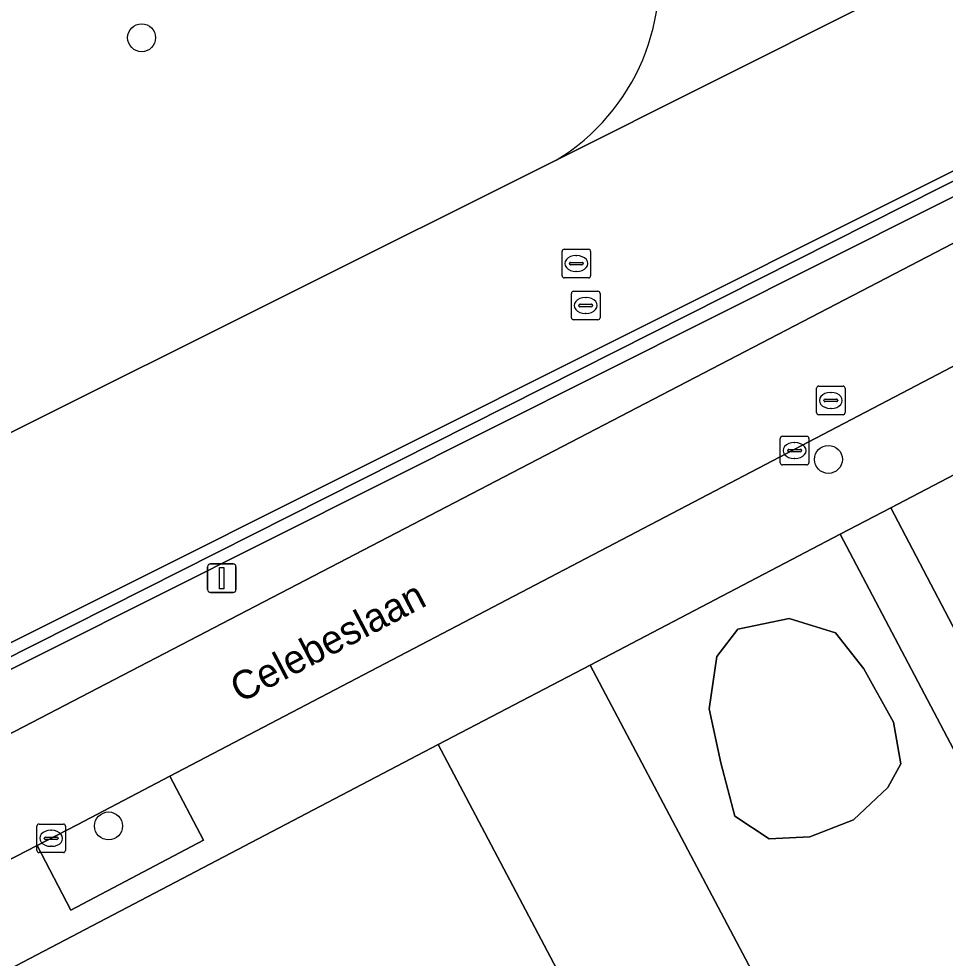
# Model space of a CAD drawing. Extents: x 162879 to 165540, y 384011 to 385181.
# Drawn here: x 162956.3 to 162988.72, y 384190.24 to 384223.09 of the extents above; entities that cross this region are included whole.
import ezdxf

# ---------------------------------------------------------------- set-up
doc = ezdxf.new("R2010")
doc.units = 0
for name, color, linetype in [('IMGEO_Berm_groen', 7, 'Continuous'), ('IMGEO_Berm_open', 7, 'Continuous'), ('IMGEO_Boom', 7, 'Continuous'), ('IMGEO_Fietspad_gesloten', 7, 'Continuous'), ('IMGEO_Fietspad_open', 7, 'Continuous'), ('IMGEO_Groenvoorziening', 7, 'Continuous'), ('IMGEO_Kolk', 7, 'Continuous'), ('IMGEO_Lichtmast', 7, 'Continuous'), ('IMGEO_Muur', 7, 'Continuous'), ('IMGEO_Openbare_ruimte_label', 7, 'Continuous'), ('IMGEO_Rijbaan_lokaal_halfverhard', 7, 'Continuous'), ('IMGEO_Rijbaan_lokaal_open', 7, 'Continuous'), ('IMGEO_Rioolput', 7, 'Continuous'), ('IMGEO_Voetpad_onverhard', 7, 'Continuous'), ('IMGEO_Voetpad_open', 7, 'Continuous')]:
    doc.layers.add(name, color=color, linetype=linetype)

msp = doc.modelspace()

# ---------------------------------------------------------------- linework, layer by layer
at = {"layer": 'IMGEO_Berm_groen'}
msp.add_lwpolyline([(162946.359, 384203.806), (162975.103, 384218.147)], dxfattribs=at)
msp.add_arc((162971.241, 384224.537), 7.467, 301.1444, 13.5519, dxfattribs=at)
at = {"layer": 'IMGEO_Berm_open'}
for points in [[(163034.579, 384240.157), (163034.397, 384240.497), (162949.477, 384198.002)], [(162947.574, 384196.509), (162949.271, 384197.384), (163000, 384222.957), (163034.579, 384240.157)]]:
    msp.add_lwpolyline(points, dxfattribs=at)
at = {"layer": 'IMGEO_Boom'}
for centre in [(162960.597, 384222.429), (162984.632, 384207.682), (162959.439, 384194.864)]:
    msp.add_circle(centre, 0.489, dxfattribs=at)
at = {"layer": 'IMGEO_Fietspad_gesloten'}
for points in [[(163034.397, 384240.497), (163034.42, 384240.509), (163031.406, 384246.417), (162985.976, 384223.591), (162975.103, 384218.147), (162946.359, 384203.806)], [(162949.477, 384198.002), (163034.397, 384240.497)]]:
    msp.add_lwpolyline(points, dxfattribs=at)
at = {"layer": 'IMGEO_Fietspad_open'}
msp.add_lwpolyline([(162975.103, 384218.147), (162985.976, 384223.591)], dxfattribs=at)
msp.add_arc((162971.241, 384224.537), 7.467, 301.1444, 13.5519, dxfattribs=at)
at = {"layer": 'IMGEO_Groenvoorziening'}
for points in [[(163014.549, 384219.892), (163014.307, 384220.37), (162986.816, 384205.994), (162990.116, 384199.691), (163017.293, 384214.082), (163014.301, 384219.761)], [(163008.959, 384182.964), (163012.433, 384184.826), (163028.279, 384193.317), (163026.131, 384197.372), (162999.205, 384183.093), (162998.072, 384185.202), (162996.201, 384188.733), (162992.482, 384186.794), (162989.712, 384192.05), (162991.391, 384193.038), (162985.039, 384205.064), (162976.298, 384200.493), (162998.376, 384158.768), (163016.641, 384168.406)], [(162983.252, 384202.116), (162981.459, 384201.751), (162980.729, 384200.788), (162980.463, 384198.962), (162980.862, 384197.07), (162981.36, 384195.21), (162982.555, 384194.414), (162983.983, 384194.48), (162985.51, 384195.078), (162986.705, 384196.206), (162987.17, 384197.036), (162986.904, 384198.497), (162985.875, 384200.356), (162984.879, 384201.618)], [(162986.705, 384196.206), (162985.51, 384195.078), (162983.983, 384194.48), (162982.555, 384194.414), (162981.36, 384195.21), (162980.862, 384197.07), (162980.463, 384198.962), (162980.729, 384200.788), (162981.459, 384201.751), (162983.252, 384202.116), (162984.879, 384201.618), (162985.875, 384200.356), (162986.904, 384198.497), (162987.17, 384197.036)]]:
    msp.add_lwpolyline(points, close=True, dxfattribs=at)
msp.add_lwpolyline([(162993.049, 384155.957), (162970.977, 384197.711), (162955.477, 384189.605), (162958.214, 384184.265), (162963.283, 384186.864), (162965.008, 384183.5), (162966.057, 384181.453), (162964.134, 384180.467), (162964.511, 384179.684), (162964.05, 384179.396)], dxfattribs=at)
at = {"layer": 'IMGEO_Kolk'}
for p, q in [((162982.947, 384207.566), (162982.947, 384208.418)), ((162983.022, 384208.492), (162983.874, 384208.492)), ((162983.435, 384208.272), (162983.46, 384208.272)), ((162983.948, 384208.418), (162983.948, 384207.566)), ((162983.206, 384207.986), (162983.206, 384207.998)), ((162983.644, 384207.949), (162983.246, 384207.949)), ((162983.249, 384208.035), (162983.647, 384208.035)), ((162983.69, 384207.998), (162983.69, 384207.986)), ((162983.458, 384207.712), (162983.433, 384207.712)), ((162983.874, 384207.492), (162983.022, 384207.492)), ((162956.932, 384194.006), (162956.932, 384194.858)), ((162957.007, 384194.932), (162957.859, 384194.932)), ((162957.933, 384194.858), (162957.933, 384194.006)), ((162957.191, 384194.426), (162957.191, 384194.438)), ((162957.234, 384194.475), (162957.632, 384194.475)), ((162957.42, 384194.712), (162957.445, 384194.712)), ((162957.675, 384194.438), (162957.675, 384194.426)), ((162957.629, 384194.389), (162957.231, 384194.389)), ((162957.443, 384194.152), (162957.418, 384194.152)), ((162957.859, 384193.932), (162957.007, 384193.932))]:
    msp.add_line(p, q, dxfattribs=at)
for points in [[(162982.947, 384207.566), (162982.947, 384208.418)], [(162983.022, 384208.492), (162983.874, 384208.492)], [(162983.948, 384208.418), (162983.948, 384207.566)], [(162983.874, 384207.492), (162983.022, 384207.492)], [(162956.932, 384194.006), (162956.932, 384194.858)], [(162957.007, 384194.932), (162957.859, 384194.932)], [(162957.933, 384194.858), (162957.933, 384194.006)], [(162957.859, 384193.932), (162957.007, 384193.932)]]:
    msp.add_lwpolyline(points, dxfattribs=at)
for centre, radius, start, end in [((162983.024, 384208.416), 0.0765, 91.552, 178.448), ((162983.024, 384208.416), 0.0765, 91.552, 178.448), ((162983.872, 384208.416), 0.0765, 1.552, 88.448), ((162983.872, 384208.416), 0.0765, 1.552, 88.448), ((162983.246, 384207.995), 0.0403, 85.8775, 175.7526), ((162983.243, 384207.985), 0.0366, 178.938, 274.7102), ((162983.647, 384207.992), 0.043, 264.8664, 352.4533), ((162983.651, 384207.997), 0.0386, 1.7309, 96.639), ((162983.024, 384207.568), 0.0765, 181.552, 268.448), ((162983.024, 384207.568), 0.0765, 181.552, 268.448), ((162983.872, 384207.568), 0.0765, 271.552, 358.448), ((162983.872, 384207.568), 0.0765, 271.552, 358.448), ((162957.009, 384194.856), 0.0765, 91.552, 178.448), ((162957.009, 384194.856), 0.0765, 91.552, 178.448), ((162957.857, 384194.856), 0.0765, 1.552, 88.448), ((162957.857, 384194.856), 0.0765, 1.552, 88.448), ((162957.231, 384194.435), 0.0403, 85.8775, 175.7526), ((162957.228, 384194.425), 0.0366, 178.938, 274.7102), ((162957.632, 384194.432), 0.043, 264.8664, 352.4533), ((162957.636, 384194.437), 0.0386, 1.7309, 96.639), ((162957.009, 384194.008), 0.0765, 181.552, 268.448), ((162957.009, 384194.008), 0.0765, 181.552, 268.448), ((162957.857, 384194.008), 0.0765, 271.552, 358.448), ((162957.857, 384194.008), 0.0765, 271.552, 358.448)]:
    msp.add_arc(centre, radius, start, end, dxfattribs=at)
for centre, major_axis, ratio, start_param, end_param in [((162983.434, 384207.992), (-0.387, 0.002), 0.722429, 4.712389, 7.853982), ((162983.459, 384207.992), (-0.39, 0.002), 0.717154, 1.570796, 4.712389), ((162957.419, 384194.432), (-0.387, 0.002), 0.722429, 4.712389, 7.853982), ((162957.444, 384194.432), (-0.39, 0.002), 0.717154, 1.570796, 4.712389)]:
    msp.add_ellipse(centre, major_axis=major_axis, ratio=ratio, start_param=start_param, end_param=end_param, dxfattribs=at)
at = {"layer": 'IMGEO_Lichtmast'}
for p, q in [((162963.008, 384204.029), (162963.798, 384204.029)), ((162963.798, 384204.029), (162963.008, 384204.029)), ((162962.908, 384203.129), (162962.908, 384203.929)), ((162962.908, 384203.929), (162962.908, 384203.129)), ((162963.898, 384203.929), (162963.898, 384203.129)), ((162963.898, 384203.129), (162963.898, 384203.929)), ((162963.798, 384203.029), (162963.008, 384203.029)), ((162963.008, 384203.029), (162963.798, 384203.029))]:
    msp.add_line(p, q, dxfattribs=at)
msp.add_lwpolyline([(162963.328, 384203.904), (162963.478, 384203.904), (162963.478, 384203.154), (162963.328, 384203.154), (162963.328, 384203.904)], dxfattribs=at)
for centre, start, end in [((162963.008, 384203.929), 90, 180), ((162963.008, 384203.929), 90, 180), ((162963.798, 384203.929), 0, 90), ((162963.798, 384203.929), 360, 90), ((162963.008, 384203.129), 180, 270), ((162963.008, 384203.129), 180, 270), ((162963.798, 384203.129), 270, 0), ((162963.798, 384203.129), 270, 0)]:
    msp.add_arc(centre, 0.1, start, end, dxfattribs=at)
at = {"layer": 'IMGEO_Muur'}
for points in [[(163034.767, 384239.806), (163034.579, 384240.157), (163000, 384222.957), (162949.271, 384197.384), (162947.574, 384196.509)], [(162947.981, 384196.226), (162949.51, 384197.083), (163000, 384222.384), (163034.767, 384239.806)]]:
    msp.add_lwpolyline(points, dxfattribs=at)
at = {"layer": 'IMGEO_Rijbaan_lokaal_halfverhard'}
msp.add_lwpolyline([(162976.298, 384200.493), (162970.977, 384197.711), (162993.049, 384155.957), (162998.376, 384158.768)], close=True, dxfattribs=at)
at = {"layer": 'IMGEO_Rijbaan_lokaal_open'}
for points in [[(163057.072, 384250.727), (163035.414, 384239.48), (163035.046, 384239.284), (163023.796, 384233.299), (163000, 384220.956), (162955.281, 384197.725), (162949.67, 384195.053)], [(162931.706, 384194.016), (162931.403, 384187.357), (162931.354, 384186.287), (162931.415, 384184.685), (162931.553, 384181.098), (162956.944, 384194.183), (162958.336, 384194.9), (162961.586, 384196.6), (163000, 384216.696), (163006.586, 384220.12)]]:
    msp.add_lwpolyline(points, dxfattribs=at)
at = {"layer": 'IMGEO_Rioolput'}
for p, q in [((162975.309, 384214.106), (162975.309, 384214.958)), ((162975.384, 384215.032), (162976.236, 384215.032)), ((162975.797, 384214.812), (162975.822, 384214.812)), ((162976.31, 384214.958), (162976.31, 384214.106)), ((162975.568, 384214.526), (162975.568, 384214.538)), ((162976.006, 384214.489), (162975.608, 384214.489)), ((162975.611, 384214.575), (162976.009, 384214.575)), ((162976.052, 384214.538), (162976.052, 384214.526)), ((162975.82, 384214.252), (162975.795, 384214.252)), ((162976.236, 384214.032), (162975.384, 384214.032)), ((162975.637, 384212.639), (162975.637, 384213.491)), ((162975.712, 384213.565), (162976.564, 384213.565)), ((162976.638, 384213.491), (162976.638, 384212.639)), ((162976.125, 384213.345), (162976.15, 384213.345)), ((162975.896, 384213.059), (162975.896, 384213.071)), ((162976.334, 384213.022), (162975.936, 384213.022)), ((162975.939, 384213.108), (162976.337, 384213.108)), ((162976.38, 384213.071), (162976.38, 384213.059)), ((162976.564, 384212.565), (162975.712, 384212.565)), ((162976.148, 384212.785), (162976.123, 384212.785)), ((162984.29, 384210.246), (162985.142, 384210.246)), ((162984.215, 384209.32), (162984.215, 384210.172)), ((162984.703, 384210.026), (162984.728, 384210.026)), ((162985.216, 384210.172), (162985.216, 384209.32)), ((162984.474, 384209.74), (162984.474, 384209.752)), ((162984.912, 384209.703), (162984.514, 384209.703)), ((162984.517, 384209.789), (162984.915, 384209.789)), ((162984.958, 384209.752), (162984.958, 384209.74)), ((162985.142, 384209.246), (162984.29, 384209.246)), ((162984.726, 384209.466), (162984.701, 384209.466))]:
    msp.add_line(p, q, dxfattribs=at)
for points in [[(162975.309, 384214.106), (162975.309, 384214.958)], [(162975.384, 384215.032), (162976.236, 384215.032)], [(162976.31, 384214.958), (162976.31, 384214.106)], [(162976.236, 384214.032), (162975.384, 384214.032)], [(162975.637, 384212.639), (162975.637, 384213.491)], [(162975.712, 384213.565), (162976.564, 384213.565)], [(162976.638, 384213.491), (162976.638, 384212.639)], [(162976.564, 384212.565), (162975.712, 384212.565)], [(162984.29, 384210.246), (162985.142, 384210.246)], [(162984.215, 384209.32), (162984.215, 384210.172)], [(162985.216, 384210.172), (162985.216, 384209.32)], [(162985.142, 384209.246), (162984.29, 384209.246)]]:
    msp.add_lwpolyline(points, dxfattribs=at)
for centre, radius, start, end in [((162975.386, 384214.956), 0.0765, 91.552, 178.448), ((162975.386, 384214.956), 0.0765, 91.552, 178.448), ((162976.234, 384214.956), 0.0765, 1.552, 88.448), ((162976.234, 384214.956), 0.0765, 1.552, 88.448), ((162975.608, 384214.535), 0.0403, 85.8775, 175.7526), ((162975.605, 384214.525), 0.0366, 178.938, 274.7102), ((162976.009, 384214.532), 0.043, 264.8664, 352.4533), ((162976.013, 384214.537), 0.0386, 1.7309, 96.639), ((162975.386, 384214.108), 0.0765, 181.552, 268.448), ((162975.386, 384214.108), 0.0765, 181.552, 268.448), ((162976.234, 384214.108), 0.0765, 271.552, 358.448), ((162976.234, 384214.108), 0.0765, 271.552, 358.448), ((162975.714, 384213.489), 0.0765, 91.552, 178.448), ((162975.714, 384213.489), 0.0765, 91.552, 178.448), ((162976.562, 384213.489), 0.0765, 1.552, 88.448), ((162976.562, 384213.489), 0.0765, 1.552, 88.448), ((162975.936, 384213.068), 0.0403, 85.8775, 175.7526), ((162975.933, 384213.058), 0.0366, 178.938, 274.7102), ((162976.337, 384213.065), 0.043, 264.8664, 352.4533), ((162976.341, 384213.07), 0.0386, 1.7309, 96.639), ((162975.714, 384212.641), 0.0765, 181.552, 268.448), ((162975.714, 384212.641), 0.0765, 181.552, 268.448), ((162976.562, 384212.641), 0.0765, 271.552, 358.448), ((162976.562, 384212.641), 0.0765, 271.552, 358.448), ((162984.292, 384210.17), 0.0765, 91.552, 178.448), ((162984.292, 384210.17), 0.0765, 91.552, 178.448), ((162985.14, 384210.17), 0.0765, 1.552, 88.448), ((162985.14, 384210.17), 0.0765, 1.552, 88.448), ((162984.514, 384209.749), 0.0403, 85.8775, 175.7526), ((162984.511, 384209.739), 0.0366, 178.938, 274.7102), ((162984.915, 384209.746), 0.043, 264.8664, 352.4533), ((162984.919, 384209.751), 0.0386, 1.7309, 96.639), ((162984.292, 384209.322), 0.0765, 181.552, 268.448), ((162984.292, 384209.322), 0.0765, 181.552, 268.448), ((162985.14, 384209.322), 0.0765, 271.552, 358.448), ((162985.14, 384209.322), 0.0765, 271.552, 358.448)]:
    msp.add_arc(centre, radius, start, end, dxfattribs=at)
for centre, major_axis, ratio, start_param, end_param in [((162975.796, 384214.532), (-0.387, 0.002), 0.722429, 4.712389, 7.853982), ((162975.821, 384214.532), (-0.39, 0.002), 0.717154, 1.570796, 4.712389), ((162976.124, 384213.065), (-0.387, 0.002), 0.722429, 4.712389, 7.853982), ((162976.149, 384213.065), (-0.39, 0.002), 0.717154, 1.570796, 4.712389), ((162984.702, 384209.746), (-0.387, 0.002), 0.722429, 4.712389, 7.853982), ((162984.727, 384209.746), (-0.39, 0.002), 0.717154, 1.570796, 4.712389)]:
    msp.add_ellipse(centre, major_axis=major_axis, ratio=ratio, start_param=start_param, end_param=end_param, dxfattribs=at)
at = {"layer": 'IMGEO_Voetpad_onverhard'}
msp.add_lwpolyline([(162961.586, 384196.6), (162958.336, 384194.9), (162956.944, 384194.183), (162958.116, 384191.917), (162962.763, 384194.362)], close=True, dxfattribs=at)
at = {"layer": 'IMGEO_Voetpad_open'}
for points in [[(162949.67, 384195.053), (162955.281, 384197.725), (163000, 384220.956), (163023.796, 384233.299), (163035.046, 384239.284), (163034.767, 384239.806), (163000, 384222.384), (162949.51, 384197.083), (162947.981, 384196.226)], [(163000, 384216.696), (162961.586, 384196.6), (162962.763, 384194.362), (162958.116, 384191.917), (162956.944, 384194.183), (162931.553, 384181.098), (162931.731, 384177.249), (162949.426, 384186.503), (162952.594, 384188.127), (162955.477, 384189.605), (162970.977, 384197.711), (162976.298, 384200.493), (162985.039, 384205.064), (162986.816, 384205.994), (163014.307, 384220.37)]]:
    msp.add_lwpolyline(points, dxfattribs=at)
msp.add_lwpolyline([(162986.816, 384205.994), (162985.039, 384205.064), (162991.391, 384193.038), (162989.712, 384192.05), (162992.482, 384186.794), (162996.201, 384188.733), (162991.431, 384197.733), (162991.21, 384197.604), (162990.116, 384199.691)], close=True, dxfattribs=at)

# ---------------------------------------------------------------- texts
at = {"layer": 'IMGEO_Openbare_ruimte_label'}
msp.add_text('Celebeslaan', height=1, rotation=27.5904, dxfattribs=at).set_placement((162964.042, 384199.15))

doc.saveas('drawing.dxf')
